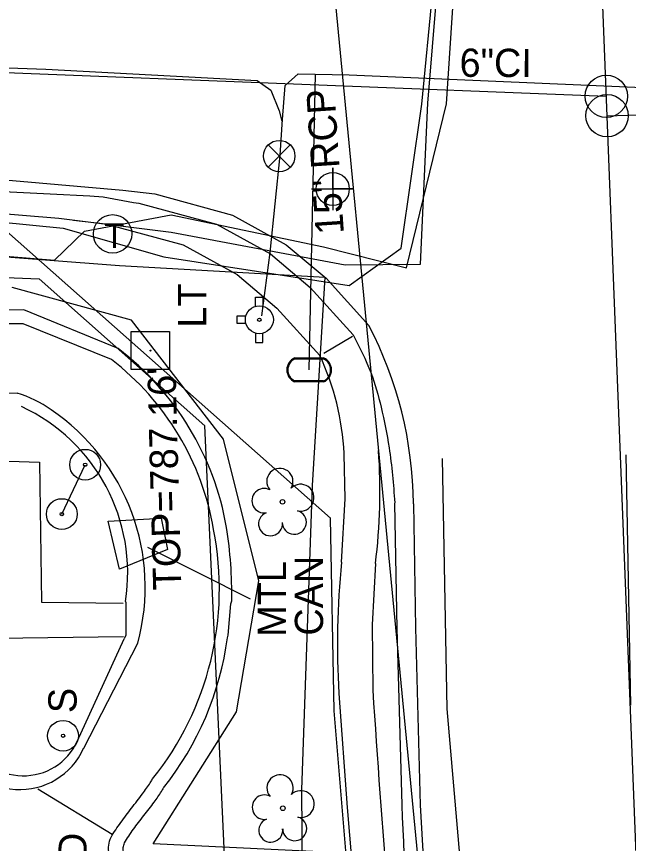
# Model space of a CAD drawing. Extents: x 1627482 to 1629573, y 760826 to 766301.
# Drawn here: x 1628371.9 to 1628458.5, y 762017.3 to 762134.3 of the extents above; entities that cross this region are included whole.
import ezdxf

# ---------------------------------------------------------------- set-up
doc = ezdxf.new("R2010")
doc.units = 0
for name, color, linetype in [('Exist Building Metal Canopy', 7, 'Continuous'), ('Exist Building Metal Canopy Leader', 7, 'Continuous'), ('Exist Building Metal Canopy Text', 7, 'Continuous'), ('Exist Horizontal Alignment', 7, 'Continuous'), ('Exist Horizontal Alignment Point', 7, 'Continuous'), ('Exist Other Culture Area Outline', 7, 'Continuous'), ('Exist Other Culture Area Outline Text', 7, 'Continuous'), ('Exist Other Culture Sign CELL', 7, 'Continuous'), ('Exist Other Culture Sign Text', 7, 'Continuous'), ('Exist Right of Way Easement Line', 7, 'Continuous'), ('Exist Right of Way Line', 7, 'Continuous'), ('Exist Roads Change in Surface', 7, 'Continuous'), ('Exist Roads Curbs', 7, 'Continuous'), ('Exist Roads EOP', 7, 'Continuous'), ('Exist Roads EOP Other', 7, 'Continuous'), ('Exist Roads EOT', 7, 'Continuous'), ('Exist Structure Minor Catch Basin Cogo Point CELL', 7, 'Continuous'), ('Exist Structure Minor Catch Basin Top Elevation', 7, 'Continuous'), ('Exist Structure Minor Pipes RCP 15 Inch', 7, 'Continuous'), ('Exist Structure Minor Pipes RCP 15 Inch Text', 7, 'Continuous'), ('Exist Utilities Gas UG Line SUE', 7, 'Continuous'), ('Exist Utilities Other Pole With Base CELL', 7, 'Continuous'), ('Exist Utilities Other Pole With Base Text', 7, 'Continuous'), ('Exist Utilities Telephone Manhole CELL', 7, 'Continuous'), ('Exist Utilities Telephone UG Cable SUE LOS B', 7, 'Continuous'), ('Exist Utilities Telephone UG FO SUE LOS B', 7, 'Continuous'), ('Exist Utilities TV UG Cable SUE LOS B', 7, 'Continuous'), ('Exist Utilities Water Fire Hydrant CELL', 7, 'Continuous'), ('Exist Utilities Water Meter CELL', 7, 'Continuous'), ('Exist Utilities Water UG Line SUE LOS B', 7, 'Continuous'), ('Exist Utilities Water UG Line SUE Text', 7, 'Continuous'), ('Exist Utilities Water Valve CELL', 7, 'Continuous'), ('Exist Vegetation Tree CELL', 7, 'Continuous')]:
    doc.layers.add(name, color=color, linetype=linetype)

msp = doc.modelspace()

# ---------------------------------------------------------------- linework, layer by layer
at = {"layer": 'Exist Building Metal Canopy'}
msp.add_lwpolyline([(1628393.32, 762058.84), (1628386.51, 762056.09), (1628384.89, 762062.87), (1628392.39, 762063.27), (1628393.32, 762058.84)], dxfattribs=at)
at = {"layer": 'Exist Building Metal Canopy Leader'}
msp.add_line((1628390.45, 762059.18), (1628404.97, 762051.9), dxfattribs=at)
at = {"layer": 'Exist Horizontal Alignment'}
for p, q in [((1628461.18, 761975.88), (1628351.56, 764755.6)), ((1628221.51, 762132.23), (1628455.38, 762122.99)), ((1628455.49, 762120.24), (1628686.59, 762127.49))]:
    msp.add_line(p, q, dxfattribs=at)
at = {"layer": 'Exist Horizontal Alignment Point'}
for centre in [(1628455.38, 762122.99), (1628455.49, 762120.24)]:
    msp.add_circle(centre, 3, dxfattribs=at)
at = {"layer": 'Exist Other Culture Area Outline'}
msp.add_lwpolyline([(1628395.62, 761939.58), (1628396.08, 761962.38), (1628413.81, 761962.79), (1628413.84, 762016.15), (1628391.29, 762017.21), (1628403.06, 762035.88), (1628406.2, 762054.41), (1628401.24, 762074.45), (1628388.2, 762091.33), (1628371.3, 762095.95)], dxfattribs=at)
at = {"layer": 'Exist Other Culture Sign CELL'}
msp.add_line((1628378.35, 762063.87), (1628381.65, 762070.85), dxfattribs=at)
for centre, radius in [((1628381.65, 762070.85), 2.18), ((1628381.65, 762070.85), 0.24), ((1628378.35, 762063.87), 2.18), ((1628378.35, 762063.87), 0.24), ((1628378.52, 762032.5), 2.18), ((1628378.52, 762032.5), 0.24)]:
    msp.add_circle(centre, radius, dxfattribs=at)
at = {"layer": 'Exist Right of Way Easement Line'}
msp.add_line((1628407.4, 761883.18), (1628398.59, 762076.35), dxfattribs=at)
at = {"layer": 'Exist Right of Way Line'}
for p, q in [((1628416.35, 762063.28), (1628370.51, 762103.91)), ((1628260.33, 762101.68), (1628375.13, 762097.14)), ((1628398.59, 762076.35), (1628375.13, 762097.14)), ((1628416.88, 762036.01), (1628416.35, 762063.28)), ((1628430.04, 761878.55), (1628416.88, 762036.01))]:
    msp.add_line(p, q, dxfattribs=at)
at = {"layer": 'Exist Roads Change in Surface'}
msp.add_line((1628374.95, 762024.99), (1628385.45, 762018.56), dxfattribs=at)
at = {"layer": 'Exist Roads Curbs'}
for p, q in [((1628372.95, 762092.77), (1628328.58, 762092.46)), ((1628386.31, 762087.3), (1628372.95, 762092.77)), ((1628419.52, 762089.23), (1628419.57, 762089.24)), ((1628419.52, 762089.23), (1628419.57, 762089.24)), ((1628414.84, 762086.31), (1628414.84, 762086.29)), ((1628418.27, 762072.42), (1628418.29, 762072.45)), ((1628425.46, 762065.47), (1628425.42, 762065.37)), ((1628425.46, 762065.47), (1628425.42, 762065.37)), ((1628425.42, 762065.37), (1628425.72, 762047.66)), ((1628425.42, 762065.37), (1628425.72, 762047.66)), ((1628425.72, 762047.66), (1628426.43, 762022.71)), ((1628425.72, 762047.66), (1628426.43, 762022.71)), ((1628380.52, 762031.71), (1628387.15, 762046.23))]:
    msp.add_line(p, q, dxfattribs=at)
for points in [[(1628384.2, 762108.78), (1628388.48, 762107.95), (1628389.26, 762107.85), (1628400.25, 762104.87), (1628407.87, 762100.67), (1628413.5, 762095.92), (1628419.57, 762089.24)], [(1628380.02, 762105.47), (1628384.54, 762104.93), (1628395.53, 762101.95), (1628403.15, 762097.75), (1628408.78, 762092.99), (1628414.84, 762086.31)], [(1628387.36, 762051.52), (1628387.39, 762051.35), (1628387.4, 762046.72), (1628387.15, 762046.23)], [(1628401.79, 762046.38), (1628401.89, 762046.72), (1628402.27, 762051.15), (1628402.39, 762051.58)]]:
    msp.add_lwpolyline(points, dxfattribs=at)
for centre, major_axis, ratio, start_param, end_param in [((1628361.75, 762055.09), (-13.25, 38.32), 0.998609, 4.550795, 5.297669), ((1628381.54, 762070.62), (0.83, 36.89), 0.996863, 4.784286, 5.173889), ((1628361.74, 762055.53), (14.09, 21.78), 0.999243, 5.131045, 6.423948), ((1628342.03, 762052.54), (-1.31, 60.69), 0.994339, 4.675167, 4.847134), ((1628358.32, 762052.3), (32.67, 29.3), 0.999614, 4.883821, 5.41665), ((1628372.92, 762035.21), (3.82, -7.45), 0.999307, 4.625467, 6.949847), ((1629065.69, 762046.77), (134.49, -631.14), 0.991066, 4.541574, 4.627739), ((1629065.69, 762046.77), (134.49, -631.14), 0.991066, 4.541574, 4.627739)]:
    msp.add_ellipse(centre, major_axis=major_axis, ratio=ratio, start_param=start_param, end_param=end_param, dxfattribs=at)
for points in [[(1628287.75, 762113.91), (1628304.27, 762112.96), (1628354.14, 762110.36), (1628384.2, 762108.78)], [(1628419.57, 762089.24), (1628422.07, 762083.88), (1628423.52, 762078.98), (1628424.65, 762073.26), (1628425.46, 762065.47)], [(1628419.57, 762089.24), (1628422.07, 762083.88), (1628423.52, 762078.98), (1628424.65, 762073.26), (1628425.46, 762065.47)], [(1628391.98, 762012.37), (1628387.92, 762014.73), (1628387.43, 762015.22), (1628387.12, 762015.92), (1628387.04, 762016.67), (1628387.22, 762017.33), (1628387.81, 762018.31), (1628388.48, 762019.28), (1628389.94, 762021.2), (1628391.42, 762023.13), (1628392.44, 762024.62), (1628392.75, 762025.11)]]:
    msp.add_spline(points, degree=3, dxfattribs=at)
at = {"layer": 'Exist Roads EOP'}
for p, q in [((1628372.89, 762090.81), (1628328.83, 762090.66)), ((1628385.37, 762085.73), (1628372.89, 762090.81)), ((1628421.8, 762090.53), (1628421.79, 762090.55)), ((1628324.64, 762082.18), (1628372.02, 762080.99)), ((1628428.08, 762065.33), (1628428.38, 762047.77)), ((1628428.38, 762047.77), (1628429.03, 762022.69)), ((1628381.44, 762030.73), (1628389.09, 762045.59)), ((1628429.03, 762022.69), (1628430.79, 761994.26))]:
    msp.add_line(p, q, dxfattribs=at)
for points in [[(1628286.5, 762116.63), (1628332.02, 762114.52), (1628386.97, 762109.71)], [(1628386.97, 762109.71), (1628391.49, 762109.16), (1628402.48, 762106.18), (1628410.1, 762101.98), (1628415.73, 762097.23), (1628421.79, 762090.55)]]:
    msp.add_lwpolyline(points, dxfattribs=at)
msp.add_arc((1628372.77, 762064.93), 55.31, 0.42, 27.5897, dxfattribs=at)
for centre, major_axis, ratio, start_param, end_param in [((1628361.95, 762055.3), (-2.14, 38.35), 0.999728, 4.823353, 5.571311), ((1628367.36, 762065.53), (-15.11, 6.41), 0.983512, 4.491735, 4.81936), ((1628359.85, 762053.51), (10.84, 28.31), 0.999355, 4.813584, 6.054541), ((1628357.6, 762053.29), (35.05, 24.98), 0.999851, 4.988754, 5.859914), ((1628372.39, 762034.8), (2.2, -9.67), 0.999705, 4.786604, 7.20811)]:
    msp.add_ellipse(centre, major_axis=major_axis, ratio=ratio, start_param=start_param, end_param=end_param, dxfattribs=at)
msp.add_spline([(1628391.69, 762010.46), (1628386.3, 762013.71), (1628385.86, 762014.08), (1628385.67, 762014.31), (1628385.5, 762014.56), (1628385.21, 762015.14), (1628385.05, 762015.75), (1628384.98, 762017.04), (1628385.32, 762018.15), (1628385.97, 762019.2), (1628386.68, 762020.22), (1628388.21, 762022.26), (1628389.76, 762024.3), (1628390.86, 762025.86), (1628391.18, 762026.37)], degree=3, dxfattribs=at)
at = {"layer": 'Exist Roads EOP Other'}
for p, q in [((1628415.42, 762086.64), (1628419.45, 762089.06)), ((1628423.15, 762072.89), (1628423.15, 762072.88)), ((1628418.27, 762072.37), (1628418.27, 762072.38)), ((1628418.41, 762066.03), (1628418.27, 762072.37)), ((1628417.91, 762057.06), (1628418.41, 762066.03)), ((1628422.71, 762056.86), (1628422.24, 762048.22)), ((1628422.24, 762048.22), (1628422.34, 762038.95)), ((1628387.09, 762046.51), (1628366.64, 762046.24)), ((1628418.78, 762022.36), (1628417.56, 762038.5)), ((1628422.22, 761980.4), (1628418.78, 762022.36))]:
    msp.add_line(p, q, dxfattribs=at)
msp.add_lwpolyline([(1628370.84, 762071.35), (1628375.19, 762071.2), (1628375.47, 762051.39), (1628387.01, 762051.28)], dxfattribs=at)
for centre, major_axis, ratio, start_param, end_param in [((1628345.72, 762067.18), (-4.21, 78.75), 0.984438, 4.528634, 4.732211), ((1628535.5, 762045.55), (-117.84, 8.64), 0.999854, 6.258787, 6.416075), ((1630038.69, 762140.78), (615.2, -1501.87), 0.997641, 4.387246, 4.423199)]:
    msp.add_ellipse(centre, major_axis=major_axis, ratio=ratio, start_param=start_param, end_param=end_param, dxfattribs=at)
at = {"layer": 'Exist Roads EOT'}
for p, q in [((1628432.88, 762036.32), (1628432.19, 762071.73)), ((1628458.87, 762036.82), (1628458.19, 762072.23)), ((1628441.87, 761931.8), (1628432.88, 762036.32))]:
    msp.add_line(p, q, dxfattribs=at)
at = {"layer": 'Exist Structure Minor Catch Basin Cogo Point CELL'}
msp.add_lwpolyline([(1628413.68, 762109.87), (1628419.68, 762109.87), (1628416.68, 762109.87), (1628416.68, 762112.87), (1628416.68, 762106.87)], dxfattribs=at)
msp.add_circle((1628416.68, 762109.87), 2.34, dxfattribs=at)
at = {"layer": 'Exist Structure Minor Pipes RCP 15 Inch'}
msp.add_line((1628434.24, 761957.89), (1628416.92, 762138.19), dxfattribs=at)
at = {"layer": 'Exist Utilities Gas UG Line SUE'}
for points in [[(1628302.92, 762104.26), (1628321.18, 762103.63), (1628332.44, 762102.12), (1628353.82, 762101.53), (1628386.51, 762099.03), (1628415.6, 762097.38)], [(1628420.26, 761744.11), (1628420.44, 761782.06), (1628417.81, 761791.87), (1628415.7, 761838.78), (1628414.52, 761869.09), (1628413.48, 761897.67), (1628412.77, 761938.43), (1628412.4, 761972.38), (1628412.53, 761994.78), (1628412.28, 762024.83), (1628413.8, 762067.91), (1628415.6, 762097.38)]]:
    msp.add_lwpolyline(points, dxfattribs=at)
at = {"layer": 'Exist Utilities Other Pole With Base CELL'}
msp.add_line((1628390.9, 762087.01), (1628390.9, 762087.01), dxfattribs=at)
msp.add_lwpolyline([(1628388.17, 762089.71), (1628393.57, 762089.71), (1628393.57, 762084.31), (1628388.17, 762084.31), (1628388.17, 762089.71)], dxfattribs=at)
msp.add_circle((1628390.9, 762087.01), 0.0707, dxfattribs=at)
at = {"layer": 'Exist Utilities Telephone Manhole CELL'}
msp.add_circle((1628385.53, 762103.52), 2.72, dxfattribs=at)
at = {"layer": 'Exist Utilities Telephone UG Cable SUE LOS B'}
msp.add_lwpolyline([(1628285.98, 762108.74), (1628340.75, 762108.82), (1628377.94, 762105.72), (1628393.83, 762103.78), (1628418.42, 762099.12), (1628429.07, 762099.22), (1628430.11, 762122.03), (1628431.44, 762138.02), (1628431.41, 762193.38), (1628431.97, 762239.87), (1628429.13, 762288.51), (1628427.66, 762327.75), (1628425.78, 762387.07), (1628424.36, 762396.64), (1628423.07, 762407.64), (1628418.12, 762416.82)], dxfattribs=at)
at = {"layer": 'Exist Utilities Telephone UG FO SUE LOS B'}
msp.add_lwpolyline([(1628285.97, 762108.73), (1628340.84, 762108.05), (1628378.54, 762104.33), (1628392.77, 762100.25), (1628418.99, 762096.22), (1628426.34, 762101.5), (1628429.28, 762121.87), (1628430.82, 762137.97), (1628430.63, 762194.5), (1628430.19, 762239.83), (1628427.13, 762289.66), (1628426.16, 762328.14), (1628423.68, 762388.84), (1628423.25, 762395.87), (1628421.94, 762407.45), (1628418.13, 762416.84)], dxfattribs=at)
at = {"layer": 'Exist Utilities TV UG Cable SUE LOS B'}
msp.add_lwpolyline([(1628283.23, 762106.1), (1628318.74, 762104.63), (1628377.29, 762099.82), (1628381.57, 762103.9), (1628393.82, 762106.21), (1628415.39, 762101.7), (1628427.13, 762098.73), (1628432.77, 762121.92), (1628433.85, 762138.42), (1628432.25, 762192.95), (1628431.18, 762239.68), (1628427.93, 762291.25), (1628427.15, 762336.23), (1628422.06, 762388.95), (1628422.04, 762395.57), (1628420.99, 762406.39), (1628418.14, 762416.8)], dxfattribs=at)
at = {"layer": 'Exist Utilities Water Fire Hydrant CELL'}
msp.add_line((1628406.29, 762091.37), (1628406.29, 762091.37), dxfattribs=at)
for points in [[(1628405.77, 762093.28), (1628405.77, 762094.57), (1628406.8, 762094.57), (1628406.8, 762093.26)], [(1628404.37, 762091.88), (1628403.09, 762091.88), (1628403.09, 762090.86), (1628404.37, 762090.86)], [(1628405.77, 762089.46), (1628405.77, 762088.17), (1628406.8, 762088.17), (1628406.8, 762089.48)]]:
    msp.add_lwpolyline(points, dxfattribs=at)
for radius in [1.98, 0.243]:
    msp.add_circle((1628406.29, 762091.37), radius, dxfattribs=at)
at = {"layer": 'Exist Utilities Water Meter CELL'}
msp.add_line((1628413.34, 762084.27), (1628413.34, 762084.27), dxfattribs=at)
for points in [[(1628411.31, 762085.97), (1628415.38, 762085.97)], [(1628411.31, 762085.83), (1628415.38, 762085.83)], [(1628415.38, 762082.71), (1628411.28, 762082.71)], [(1628415.38, 762082.57), (1628411.28, 762082.57)]]:
    msp.add_lwpolyline(points, dxfattribs=at)
for centre, radius, start, end in [((1628412.04, 762084.27), 1.86, 113.178, 245.9794), ((1628412.05, 762084.27), 1.73, 115.3009, 243.7824), ((1628414.64, 762084.27), 1.86, 293.6483, 66.3084), ((1628414.65, 762084.27), 1.73, 295.1272, 64.8728)]:
    msp.add_arc(centre, radius, start, end, dxfattribs=at)
at = {"layer": 'Exist Utilities Water UG Line SUE LOS B'}
msp.add_line((1628413.34, 762084.27), (1628414.23, 762126.11), dxfattribs=at)
for points in [[(1628280.67, 762130.61), (1628341.53, 762128.07), (1628376.09, 762126.84), (1628405.98, 762125.21), (1628407.9, 762123.86), (1628409.08, 762120.94), (1628409.45, 762119.45)], [(1628406.65, 762091.91), (1628407.82, 762100.88), (1628409.25, 762114.66), (1628409.56, 762119.72), (1628409.96, 762124.53), (1628411.78, 762126.16), (1628418.98, 762126.01), (1628465.98, 762123.97)], [(1628406.65, 762091.91), (1628407.82, 762100.88), (1628409.25, 762114.66), (1628409.56, 762119.72), (1628409.96, 762124.53), (1628411.78, 762126.16), (1628418.98, 762126.01), (1628465.98, 762123.97)]]:
    msp.add_lwpolyline(points, dxfattribs=at)
at = {"layer": 'Exist Utilities Water Valve CELL'}
msp.add_lwpolyline([(1628410.67, 762116.1), (1628407.52, 762112.94), (1628409.1, 762114.52), (1628410.67, 762112.94), (1628407.52, 762116.1)], dxfattribs=at)
msp.add_circle((1628409.1, 762114.52), 2.23, dxfattribs=at)
at = {"layer": 'Exist Vegetation Tree CELL'}
for p, q in [((1628409.57, 762065.6), (1628409.57, 762065.6)), ((1628409.62, 762022.25), (1628409.62, 762022.25))]:
    msp.add_line(p, q, dxfattribs=at)
for centre in [(1628409.57, 762065.6), (1628409.62, 762022.25)]:
    msp.add_circle(centre, 0.326, dxfattribs=at)
for centre, radius, start, end in [((1628409.19, 762068.48), 1.86, 330.1651, 219.7134), ((1628412.12, 762066.19), 1.9, 257.1011, 134.1999), ((1628406.97, 762065.76), 1.73, 62.6636, 279.3457), ((1628407.87, 762062.48), 1.69, 111.5671, 6.231), ((1628411.24, 762062.7), 1.7, 181.2822, 74.56), ((1628409.23, 762025.12), 1.86, 330.1651, 219.7134), ((1628412.16, 762022.84), 1.9, 257.1011, 134.1999), ((1628407.01, 762022.4), 1.73, 62.6636, 279.3457), ((1628407.91, 762019.13), 1.69, 111.5671, 6.231), ((1628411.29, 762019.35), 1.7, 181.2822, 74.56)]:
    msp.add_arc(centre, radius, start, end, dxfattribs=at)

# ---------------------------------------------------------------- texts
at = {"layer": 'Exist Building Metal Canopy Text'}
for s, p in [('CAN', (1628415.31, 762046.67)), ('MTL', (1628410.06, 762046.51))]:
    msp.add_text(s, height=4, rotation=90, dxfattribs=at).set_placement(p)
at = {"layer": 'Exist Other Culture Area Outline Text'}
msp.add_text('MULCHED', height=4, rotation=89.1824, dxfattribs=at).set_placement((1628381.52, 761992.3))
at = {"layer": 'Exist Other Culture Sign Text'}
msp.add_text('S', height=4, rotation=90, dxfattribs=at).set_placement((1628380.44, 762035.71))
at = {"layer": 'Exist Structure Minor Catch Basin Top Elevation'}
msp.add_text("TOP=787.16'", height=4, rotation=91.5197, dxfattribs=at).set_placement((1628395.27, 762053.16))
at = {"layer": 'Exist Structure Minor Pipes RCP 15 Inch Text'}
msp.add_text('15" RCP', height=4, rotation=93.8, dxfattribs=at).set_placement((1628418.26, 762103.56))
at = {"layer": 'Exist Utilities Other Pole With Base Text'}
msp.add_text('LT', height=4, rotation=90, dxfattribs=at).set_placement((1628398.78, 762090.25))
at = {"layer": 'Exist Utilities Telephone Manhole CELL'}
msp.add_text('T', height=3.5, dxfattribs=at).set_placement((1628384.36, 762101.52))
at = {"layer": 'Exist Utilities Water UG Line SUE Text'}
msp.add_text('6"CI', height=4, rotation=359.7361, dxfattribs=at).set_placement((1628434.61, 762125.74))

doc.saveas('drawing.dxf')
